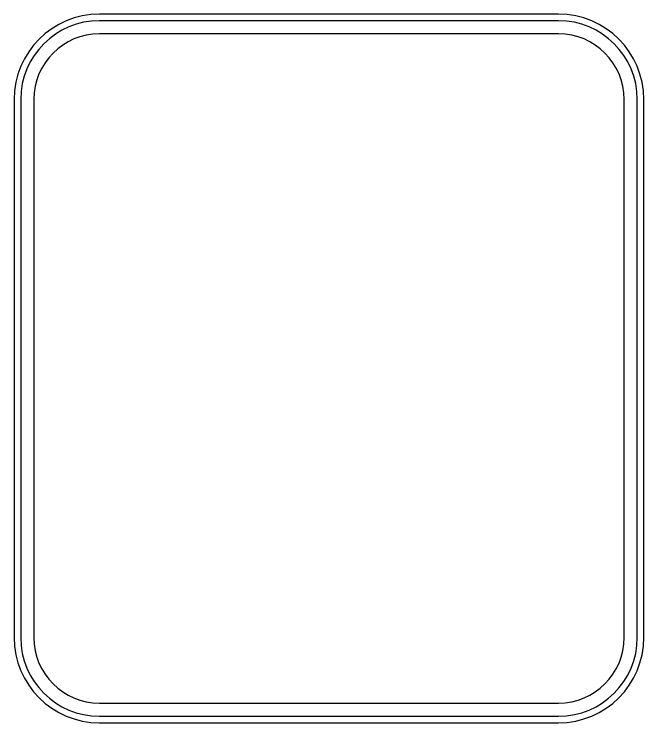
# Model space of a CAD drawing. Extents: x 10268197 to 10269179, y 2141503 to 2142677.
# Drawn here: x 10268367.113 to 10268371.114, y 2141783.148 to 2141787.649 of the extents above; entities that cross this region are included whole.
import ezdxf

# ---------------------------------------------------------------- set-up
doc = ezdxf.new("R2010")
doc.units = 0
doc.layers.add('GSOutline', color=7, linetype='Continuous')

msp = doc.modelspace()

# ---------------------------------------------------------------- linework, layer by layer
at = {"layer": 'GSOutline'}
for p, q in [((10268370.5724, 2141787.6493), (10268367.6548, 2141787.6493)), ((10268370.5724, 2141787.6077), (10268367.6548, 2141787.6077)), ((10268370.5724, 2141787.5243), (10268367.6548, 2141787.5243)), ((10268367.1131, 2141787.1077), (10268367.1131, 2141783.69)), ((10268367.1548, 2141787.1077), (10268367.1548, 2141783.69)), ((10268367.2381, 2141787.1077), (10268367.2381, 2141783.69)), ((10268370.9891, 2141783.69), (10268370.9891, 2141787.1077)), ((10268371.0724, 2141783.69), (10268371.0724, 2141787.1077)), ((10268371.1141, 2141783.69), (10268371.1141, 2141787.1077)), ((10268367.6548, 2141783.2733), (10268370.5724, 2141783.2733)), ((10268367.6548, 2141783.19), (10268370.5724, 2141783.19)), ((10268367.6548, 2141783.1483), (10268370.5724, 2141783.1483))]:
    msp.add_line(p, q, dxfattribs=at)
for centre, radius, start, end in [((10268367.6548, 2141787.1077), 0.5417, 90, 180), ((10268370.5724, 2141787.1077), 0.5417, 0, 90), ((10268367.6548, 2141787.1077), 0.5, 90, 180), ((10268370.5724, 2141787.1077), 0.5, 0, 90), ((10268367.6548, 2141787.1077), 0.4167, 90, 180), ((10268370.5724, 2141787.1077), 0.4167, 0, 90), ((10268367.6548, 2141783.69), 0.5417, 180, 270), ((10268367.6548, 2141783.69), 0.5, 180, 270), ((10268367.6548, 2141783.69), 0.4167, 180, 270), ((10268370.5724, 2141783.69), 0.5, 270, 0), ((10268370.5724, 2141783.69), 0.4167, 270, 0), ((10268370.5724, 2141783.69), 0.5417, 270, 0)]:
    msp.add_arc(centre, radius, start, end, dxfattribs=at)

doc.saveas('drawing.dxf')
